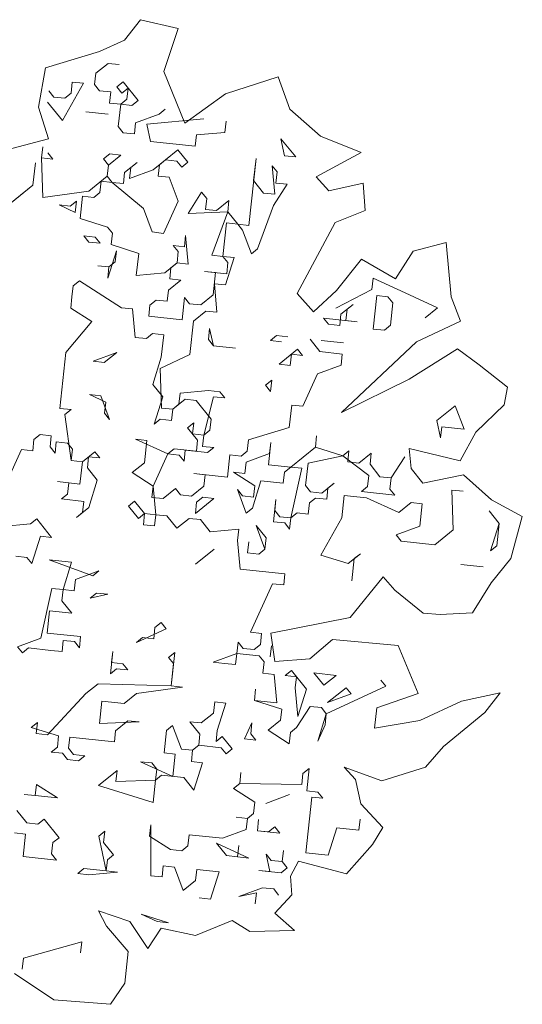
# Model space of a CAD drawing. Header units: metres. Extents: x -228 to 168, y -124 to 293.
# Tile 538 of 613: x 155.42 to 158.89, y 98.61 to 105.38. Entities that reach past the tile are written whole.
import ezdxf

# ---------------------------------------------------------------- set-up
doc = ezdxf.new("R2010")
doc.units = ezdxf.units.M
doc.header["$MEASUREMENT"] = 0
doc.layers.add('Bepflanzung.3 _ UMGEBUNG', color=7, linetype='Continuous')

msp = doc.modelspace()

# ---------------------------------------------------------------- linework, layer by layer
at = {"layer": 'Bepflanzung.3 _ UMGEBUNG', "color": 33, "linetype": 'Continuous', "lineweight": 18, "true_color": 0xa89c73}
for p, q in [((156.2564, 105.3843), (156.1465, 105.243)), ((156.515, 105.3234), (156.2564, 105.3843)), ((156.4161, 105.0276), (156.515, 105.3234)), ((156.1465, 105.243), (155.9742, 105.1652)), ((155.9742, 105.1652), (155.6011, 105.0537)), ((155.6011, 105.0537), (155.552, 104.7833)), ((156.0326, 105.0837), (155.9475, 105.0151)), ((156.1095, 105.0755), (156.0326, 105.0837)), ((155.9475, 105.0151), (155.9393, 104.9382)), ((156.5621, 104.671), (156.4161, 105.0276)), ((157.204, 104.9917), (156.8403, 104.8742)), ((157.2834, 104.7684), (157.204, 104.9917)), ((155.8624, 104.9464), (155.7182, 104.6897)), ((155.7772, 104.8778), (155.7855, 104.9547)), ((155.7855, 104.9547), (155.8624, 104.9464)), ((155.9393, 104.9382), (155.9736, 104.8956)), ((156.093, 104.9217), (156.1356, 104.956)), ((156.1273, 104.8791), (156.093, 104.9217)), ((156.1356, 104.956), (156.2386, 104.8283)), ((155.6235, 104.8943), (155.6578, 104.8517)), ((155.6578, 104.8517), (155.7347, 104.8435)), ((155.7347, 104.8435), (155.7772, 104.8778)), ((155.9736, 104.8956), (156.0505, 104.8874)), ((156.0505, 104.8874), (156.0422, 104.8105)), ((156.1699, 104.9135), (156.1273, 104.8791)), ((156.1617, 104.8366), (156.1699, 104.9135)), ((156.8403, 104.8742), (156.5621, 104.671)), ((155.552, 104.7833), (155.6211, 104.5633)), ((155.7182, 104.6897), (155.6152, 104.8174)), ((156.0422, 104.8105), (156.1191, 104.8023)), ((156.1191, 104.8023), (156.1026, 104.6485)), ((156.1191, 104.8023), (156.1617, 104.8366)), ((156.196, 104.794), (156.1191, 104.8023)), ((156.2386, 104.8283), (156.196, 104.794)), ((155.8802, 104.7501), (156.034, 104.7336)), ((156.034, 104.7336), (155.8802, 104.7501)), ((156.2221, 104.6746), (156.3841, 104.735)), ((156.3841, 104.735), (156.4266, 104.7693)), ((157.4965, 104.5824), (157.2834, 104.7684)), ((156.1026, 104.6485), (156.1369, 104.6059)), ((156.2138, 104.5977), (156.2221, 104.6746)), ((156.2989, 104.6663), (156.6916, 104.702)), ((156.325, 104.5469), (156.2989, 104.6663)), ((156.8454, 104.6855), (156.8371, 104.6086)), ((156.1369, 104.6059), (156.2138, 104.5977)), ((156.6408, 104.5908), (156.6326, 104.5139)), ((156.8371, 104.6086), (156.6408, 104.5908)), ((157.7759, 104.4709), (157.4965, 104.5824)), ((155.6211, 104.5633), (155.3687, 104.4976)), ((155.574, 104.433), (155.5822, 104.5099)), ((156.6326, 104.5139), (156.325, 104.5469)), ((157.2476, 104.4479), (157.2233, 104.5652)), ((157.2233, 104.5652), (157.3245, 104.4397)), ((155.6166, 104.4673), (155.6509, 104.4247)), ((156.001, 104.4261), (156.0436, 104.4604)), ((156.1204, 104.4522), (156.0353, 104.3835)), ((156.0436, 104.4604), (156.1204, 104.4522)), ((156.3428, 104.3505), (156.5131, 104.4878)), ((156.5131, 104.4878), (156.5817, 104.4027)), ((157.3245, 104.4397), (157.2476, 104.4479)), ((157.4656, 104.3033), (157.7759, 104.4709)), ((155.5149, 104.2449), (155.5314, 104.3987)), ((155.5314, 104.3987), (155.5149, 104.2449)), ((155.6509, 104.4247), (155.574, 104.433)), ((155.574, 104.433), (155.5836, 104.1598)), ((156.0353, 104.3835), (156.001, 104.4261)), ((156.0271, 104.3066), (156.0353, 104.3835)), ((156.0353, 104.3835), (156.0271, 104.3066)), ((156.1465, 104.3327), (156.2316, 104.4013)), ((156.2316, 104.4013), (156.1891, 104.367)), ((156.3854, 104.3849), (156.3772, 104.308)), ((156.428, 104.4192), (156.3854, 104.3849)), ((156.5049, 104.4109), (156.428, 104.4192)), ((156.5392, 104.3684), (156.5049, 104.4109)), ((156.5817, 104.4027), (156.5392, 104.3684)), ((157.0018, 103.9688), (157.053, 104.428)), ((157.053, 104.428), (157.0348, 104.2763)), ((157.1803, 104.1829), (157.1625, 104.3793)), ((157.1625, 104.3793), (157.1968, 104.3367)), ((155.8994, 104.2037), (156.0271, 104.3066)), ((156.0271, 104.3066), (156.0614, 104.2641)), ((156.1383, 104.2558), (156.1465, 104.3327)), ((156.1891, 104.367), (156.1808, 104.2901)), ((156.1808, 104.2901), (156.3428, 104.3505)), ((156.3772, 104.308), (156.454, 104.2997)), ((157.1968, 104.3367), (157.1886, 104.2598)), ((155.5149, 104.2449), (155.3021, 104.0733)), ((155.3447, 104.1076), (155.5149, 104.2449)), ((155.9845, 104.2723), (155.9762, 104.1954)), ((156.0614, 104.2641), (155.9845, 104.2723)), ((156.0614, 104.2641), (156.1383, 104.2558)), ((156.2755, 104.0856), (156.0614, 104.2641)), ((156.454, 104.2997), (156.5162, 104.1356)), ((157.0348, 104.2763), (157.1034, 104.1912)), ((157.2655, 104.2516), (157.1721, 104.1061)), ((157.1886, 104.2598), (157.2655, 104.2516)), ((157.5534, 104.2066), (157.4656, 104.3033)), ((157.7902, 104.2599), (157.5534, 104.2066)), ((157.803, 104.0718), (157.7902, 104.2599)), ((155.5836, 104.1598), (155.8994, 104.2037)), ((155.8568, 104.1694), (155.8403, 104.0156)), ((155.9337, 104.1611), (155.8568, 104.1694)), ((155.9762, 104.1954), (155.9337, 104.1611)), ((156.5848, 104.0504), (156.6765, 104.1981)), ((156.6765, 104.1981), (156.7125, 104.1534)), ((157.1034, 104.1912), (157.1803, 104.1829)), ((155.806, 104.0582), (155.6948, 104.109)), ((155.6948, 104.109), (155.7717, 104.1007)), ((155.7717, 104.1007), (155.8142, 104.135)), ((155.8142, 104.135), (155.806, 104.0582)), ((156.5162, 104.1356), (156.4145, 103.9132)), ((156.7125, 104.1534), (156.7025, 104.0786)), ((156.7794, 104.0704), (156.8645, 104.139)), ((156.8645, 104.139), (156.8563, 104.0622)), ((157.1721, 104.1061), (157.0622, 103.8068)), ((156.3359, 103.9235), (156.2755, 104.0856)), ((156.8563, 104.0622), (156.5848, 104.0504)), ((156.7025, 104.0786), (156.7794, 104.0704)), ((156.7464, 103.7629), (156.8563, 104.0622)), ((156.8563, 104.0622), (156.9249, 103.977)), ((157.596, 103.9891), (157.803, 104.0718)), ((155.8403, 104.0156), (156.0284, 103.9565)), ((156.848, 103.9853), (156.8233, 103.7546)), ((156.9249, 103.977), (156.848, 103.9853)), ((156.9249, 103.977), (157.0018, 103.9688)), ((156.9593, 103.9345), (156.9249, 103.977)), ((157.3357, 103.4993), (157.596, 103.9891)), ((156.0284, 103.9565), (156.0627, 103.914)), ((156.0627, 103.914), (156.0545, 103.8371)), ((156.4145, 103.9132), (156.3359, 103.9235)), ((156.5583, 103.8219), (156.5666, 103.8988)), ((156.5666, 103.8988), (156.5844, 103.7025)), ((157.0196, 103.7724), (156.9593, 103.9345)), ((155.9007, 103.8536), (155.8664, 103.8961)), ((155.8664, 103.8961), (155.9433, 103.8879)), ((155.9776, 103.8453), (155.9007, 103.8536)), ((155.9433, 103.8879), (155.9776, 103.8453)), ((156.0545, 103.8371), (156.2443, 103.7759)), ((158.3621, 103.8513), (158.1342, 103.7916)), ((158.3956, 103.476), (158.3621, 103.8513)), ((156.0905, 103.7924), (156.0314, 103.6043)), ((156.0805, 103.7176), (156.0905, 103.7924)), ((156.2443, 103.7759), (156.2261, 103.6243)), ((156.5158, 103.7876), (156.4815, 103.8302)), ((156.4815, 103.8302), (156.5583, 103.8219)), ((156.5075, 103.7107), (156.5158, 103.7876)), ((156.8233, 103.7546), (156.7464, 103.7629)), ((157.0622, 103.8068), (157.0196, 103.7724)), ((158.1342, 103.7916), (158.0119, 103.6013)), ((156.038, 103.6833), (156.0805, 103.7176)), ((156.4224, 103.6421), (156.5075, 103.7107)), ((156.5075, 103.7107), (156.465, 103.6764)), ((156.5844, 103.7025), (156.5075, 103.7107)), ((156.8576, 103.712), (156.8233, 103.7546)), ((156.8233, 103.7546), (156.9002, 103.7464)), ((156.9002, 103.7464), (156.8411, 103.5583)), ((156.8494, 103.6352), (156.8576, 103.712)), ((157.7787, 103.7365), (157.6051, 103.5195)), ((158.0119, 103.6013), (157.7787, 103.7365)), ((156.038, 103.6833), (155.9628, 103.6894)), ((155.9628, 103.6894), (156.038, 103.6833)), ((156.0314, 103.6043), (156.038, 103.6833)), ((156.2261, 103.6243), (156.4224, 103.6421)), ((156.465, 103.6764), (156.4567, 103.5995)), ((156.7725, 103.6434), (156.6956, 103.6517)), ((156.6956, 103.6517), (156.8494, 103.6352)), ((156.756, 103.4896), (156.7725, 103.6434)), ((155.8351, 103.5865), (155.7925, 103.5522)), ((156.1244, 103.4018), (155.8351, 103.5865)), ((156.5336, 103.5913), (156.4485, 103.5226)), ((156.4567, 103.5995), (156.5336, 103.5913)), ((156.8411, 103.5583), (156.7643, 103.5665)), ((156.7643, 103.5665), (156.7821, 103.3702)), ((157.8489, 103.528), (157.8571, 103.6048)), ((157.8571, 103.6048), (158.0795, 103.5032)), ((155.7925, 103.5522), (155.7826, 103.4774)), ((156.4485, 103.5226), (156.4402, 103.4457)), ((157.4476, 103.3728), (157.3357, 103.4993)), ((157.6051, 103.5195), (157.4476, 103.3728)), ((157.6017, 103.3989), (157.8489, 103.528)), ((158.0795, 103.5032), (158.3019, 103.4016)), ((155.7826, 103.4774), (155.776, 103.3984)), ((156.3633, 103.454), (156.3208, 103.4197)), ((156.4402, 103.4457), (156.3633, 103.454)), ((156.5432, 103.318), (156.5597, 103.4718)), ((156.5597, 103.4718), (156.594, 103.4292)), ((156.594, 103.4292), (156.6709, 103.421)), ((156.6709, 103.421), (156.756, 103.4896)), ((157.6361, 103.3564), (157.7212, 103.425)), ((157.7212, 103.425), (157.6786, 103.3907)), ((157.8585, 103.2547), (157.8832, 103.4854)), ((157.8832, 103.4854), (157.9601, 103.4771)), ((157.9601, 103.4771), (157.9944, 103.4346)), ((157.9944, 103.4346), (157.9779, 103.2808)), ((158.4593, 103.3099), (158.3956, 103.476)), ((155.776, 103.3984), (155.9199, 103.3071)), ((156.2013, 103.3936), (156.1244, 103.4018)), ((156.2191, 103.1973), (156.2013, 103.3936)), ((156.3208, 103.4197), (156.3125, 103.3428)), ((156.7052, 103.3784), (156.6201, 103.3098)), ((156.7821, 103.3702), (156.7052, 103.3784)), ((157.6278, 103.2795), (157.6361, 103.3564)), ((157.6786, 103.3907), (157.6704, 103.3138)), ((158.3019, 103.4016), (158.2168, 103.333)), ((155.9199, 103.3071), (155.7413, 103.093)), ((156.3125, 103.3428), (156.5432, 103.318)), ((156.6201, 103.3098), (156.5953, 103.0791)), ((157.7473, 103.3056), (157.5166, 103.3303)), ((157.5166, 103.3303), (157.5509, 103.2877)), ((157.6704, 103.3138), (157.7473, 103.3056)), ((158.156, 103.166), (158.4593, 103.3099)), ((156.3386, 103.2233), (156.296, 103.189)), ((156.4155, 103.2151), (156.3386, 103.2233)), ((156.7313, 103.259), (156.723, 103.1821)), ((156.7573, 103.1395), (156.7313, 103.259)), ((157.5509, 103.2877), (157.6278, 103.2795)), ((157.9353, 103.2465), (157.8585, 103.2547)), ((157.9779, 103.2808), (157.9353, 103.2465)), ((156.296, 103.189), (156.2191, 103.1973)), ((156.399, 103.0613), (156.4155, 103.2151)), ((156.723, 103.1821), (156.7573, 103.1395)), ((157.15, 103.1752), (157.1926, 103.2095)), ((157.2269, 103.1669), (157.15, 103.1752)), ((157.1926, 103.2095), (157.2695, 103.2013)), ((157.4919, 103.0996), (157.4232, 103.1848)), ((157.5001, 103.1765), (157.6539, 103.16)), ((157.6539, 103.16), (157.5001, 103.1765)), ((157.6406, 102.6815), (158.156, 103.166)), ((155.7413, 103.093), (155.7001, 102.7085)), ((156.0915, 103.0943), (155.9294, 103.0339)), ((156.0063, 103.0257), (156.0915, 103.0943)), ((156.7573, 103.1395), (156.9111, 103.123)), ((156.9111, 103.123), (156.7573, 103.1395)), ((157.2104, 103.0132), (157.3381, 103.1161)), ((157.3381, 103.1161), (157.3724, 103.0736)), ((157.6456, 103.0831), (157.4919, 103.0996)), ((158.44, 103.1192), (158.1067, 102.9096)), ((158.5884, 103.0084), (158.44, 103.1192)), ((155.9294, 103.0339), (156.0063, 103.0257)), ((156.3399, 102.8732), (156.399, 103.0613)), ((156.5953, 103.0791), (156.3907, 102.9844)), ((157.2955, 103.0818), (157.2873, 103.0049)), ((157.3724, 103.0736), (157.2955, 103.0818)), ((157.6374, 103.0063), (157.6456, 103.0831)), ((156.3907, 102.9844), (156.4003, 102.7112)), ((157.2873, 103.0049), (157.2104, 103.0132)), ((157.4754, 102.9459), (157.6374, 103.0063)), ((158.7838, 102.8538), (158.5884, 103.0084)), ((157.117, 102.8677), (157.1596, 102.902)), ((157.1596, 102.902), (157.1513, 102.8251)), ((157.3737, 102.7235), (157.4754, 102.9459)), ((158.1067, 102.9096), (157.6406, 102.6815)), ((156.4086, 102.7881), (156.3399, 102.8732)), ((156.5198, 102.7373), (156.528, 102.8142)), ((156.528, 102.8142), (156.7244, 102.832)), ((156.7244, 102.832), (156.8012, 102.8238)), ((156.8012, 102.8238), (156.8356, 102.7812)), ((157.1513, 102.8251), (157.117, 102.8677)), ((158.7607, 102.7336), (158.7838, 102.8538)), ((156.0159, 102.7524), (155.9047, 102.8033)), ((155.9047, 102.8033), (155.9816, 102.795)), ((155.9816, 102.795), (156.042, 102.633)), ((156.0077, 102.6756), (156.0159, 102.7524)), ((156.3495, 102.6), (156.4086, 102.7881)), ((156.5623, 102.7716), (156.4772, 102.703)), ((156.6392, 102.7634), (156.5623, 102.7716)), ((156.7422, 102.6357), (156.6392, 102.7634)), ((156.7587, 102.7894), (156.6914, 102.5245)), ((156.8356, 102.7812), (156.7587, 102.7894)), ((155.7001, 102.7085), (155.777, 102.7003)), ((155.777, 102.7003), (155.7344, 102.666)), ((156.4003, 102.7112), (156.4772, 102.703)), ((156.4772, 102.703), (156.469, 102.6261)), ((156.4772, 102.703), (156.5198, 102.7373)), ((157.2804, 102.5779), (157.2969, 102.7317)), ((157.2969, 102.7317), (157.3737, 102.7235)), ((158.2964, 102.6245), (158.4241, 102.7275)), ((158.4241, 102.7275), (158.4845, 102.5654)), ((158.5661, 102.5459), (158.7607, 102.7336)), ((155.7344, 102.666), (155.7783, 102.3502)), ((156.042, 102.633), (156.0077, 102.6756)), ((156.3921, 102.6343), (156.3495, 102.6)), ((156.469, 102.6261), (156.3921, 102.6343)), ((156.7339, 102.5588), (156.7422, 102.6357)), ((158.3224, 102.5051), (158.2964, 102.6245)), ((156.5802, 102.5753), (156.6227, 102.6096)), ((156.6488, 102.4901), (156.5802, 102.5753)), ((156.6227, 102.6096), (156.6145, 102.5327)), ((156.6914, 102.5245), (156.7339, 102.5588)), ((156.9989, 102.4915), (157.2804, 102.5779)), ((158.3307, 102.5819), (158.3224, 102.5051)), ((158.4845, 102.5654), (158.3307, 102.5819)), ((158.457, 102.3469), (158.5661, 102.5459)), ((155.5216, 102.4944), (155.5134, 102.4175)), ((155.5642, 102.5287), (155.5216, 102.4944)), ((155.6411, 102.5205), (155.5642, 102.5287)), ((155.6328, 102.4436), (155.6411, 102.5205)), ((155.6754, 102.4779), (155.6671, 102.401)), ((155.7523, 102.4696), (155.6754, 102.4779)), ((156.2987, 102.4888), (156.2218, 102.4971)), ((156.2218, 102.4971), (156.4442, 102.3954)), ((156.2822, 102.335), (156.2987, 102.4888)), ((156.6145, 102.5327), (156.6914, 102.5245)), ((156.6406, 102.4133), (156.6488, 102.4901)), ((156.6914, 102.5245), (156.6831, 102.4476)), ((156.9907, 102.4146), (156.9989, 102.4915)), ((157.1527, 102.475), (157.1362, 102.3212)), ((157.1444, 102.3981), (157.1527, 102.475)), ((157.4602, 102.442), (157.4685, 102.5189)), ((157.4685, 102.5189), (157.4602, 102.442)), ((155.4365, 102.4257), (155.3349, 102.2033)), ((155.5134, 102.4175), (155.4365, 102.4257)), ((155.6671, 102.401), (155.6328, 102.4436)), ((155.7866, 102.4271), (155.7523, 102.4696)), ((155.7783, 102.3502), (155.7866, 102.4271)), ((155.8552, 102.342), (155.9403, 102.4106)), ((155.9403, 102.4106), (155.9747, 102.368)), ((156.4442, 102.3954), (156.4868, 102.4297)), ((156.4868, 102.4297), (156.6406, 102.4133)), ((156.5637, 102.4215), (156.5554, 102.3446)), ((156.7174, 102.405), (156.5637, 102.4215)), ((156.6831, 102.4476), (156.76, 102.4393)), ((156.76, 102.4393), (156.7174, 102.405)), ((156.9481, 102.3803), (156.9907, 102.4146)), ((157.29, 102.3047), (157.4602, 102.442)), ((157.4602, 102.442), (157.6483, 102.3829)), ((157.6483, 102.3829), (157.6909, 102.4173)), ((157.6909, 102.4173), (157.6826, 102.3404)), ((158.1193, 102.2954), (158.1068, 102.433)), ((158.1068, 102.433), (158.457, 102.3469)), ((155.7783, 102.3502), (155.8552, 102.342)), ((155.8552, 102.342), (155.7783, 102.3502)), ((155.8387, 102.1882), (155.8552, 102.342)), ((155.8978, 102.3763), (155.8895, 102.2994)), ((155.9747, 102.368), (155.8978, 102.3763)), ((156.4442, 102.3954), (156.3426, 102.173)), ((156.5211, 102.3872), (156.4442, 102.3954)), ((156.5554, 102.3446), (156.5211, 102.3872)), ((156.8547, 102.2347), (156.8712, 102.3885)), ((156.8712, 102.3885), (156.9481, 102.3803)), ((156.9824, 102.3377), (157.1444, 102.3981)), ((157.6483, 102.3829), (157.4094, 102.3308)), ((157.8281, 102.247), (157.6483, 102.3829)), ((157.6826, 102.3404), (157.7595, 102.3321)), ((157.7595, 102.3321), (157.8446, 102.4008)), ((157.8446, 102.4008), (157.8364, 102.3239)), ((157.9819, 102.2305), (158.0753, 102.376)), ((158.0753, 102.376), (157.9819, 102.2305)), ((155.8895, 102.2994), (155.9582, 102.2143)), ((156.1971, 102.2664), (156.2822, 102.335)), ((156.9742, 102.2608), (156.9824, 102.3377)), ((157.1362, 102.3212), (157.29, 102.3047)), ((157.29, 102.3047), (157.2474, 102.2704)), ((157.3668, 102.2965), (157.29, 102.3047)), ((157.2913, 101.9546), (157.3668, 102.2965)), ((157.4094, 102.3308), (157.3929, 102.177)), ((157.8364, 102.3239), (157.905, 102.2387)), ((158.2011, 102.1939), (158.1193, 102.2954)), ((155.7618, 102.1964), (155.685, 102.2047)), ((155.685, 102.2047), (155.8387, 102.1882)), ((155.9582, 102.2143), (155.8991, 102.0262)), ((156.3426, 102.173), (156.1971, 102.2664)), ((156.7009, 102.2512), (156.6241, 102.2595)), ((156.6241, 102.2595), (156.8547, 102.2347)), ((156.6927, 102.1744), (156.7009, 102.2512)), ((157.0428, 102.1757), (156.8973, 102.2691)), ((156.8973, 102.2691), (156.9742, 102.2608)), ((157.0854, 102.21), (157.0263, 102.0219)), ((157.2391, 102.1935), (157.0854, 102.21)), ((157.2474, 102.2704), (157.2391, 102.1935)), ((157.8199, 102.1701), (157.8281, 102.247)), ((157.905, 102.2387), (157.9819, 102.2305)), ((157.9819, 102.2305), (157.9737, 102.1536)), ((158.4799, 102.2512), (158.2011, 102.1939)), ((158.673, 102.0791), (158.4799, 102.2512)), ((155.7536, 102.1195), (155.7618, 102.1964)), ((156.3426, 102.173), (156.3344, 102.0961)), ((156.3604, 101.9767), (156.3426, 102.173)), ((156.4112, 102.0879), (156.4964, 102.1565)), ((156.4964, 102.1565), (156.5307, 102.114)), ((156.6076, 102.1057), (156.6927, 102.1744)), ((156.9837, 101.9876), (156.9234, 102.1496)), ((156.9234, 102.1496), (156.9577, 102.1071)), ((157.0346, 102.0988), (157.0428, 102.1757)), ((157.3929, 102.177), (157.4272, 102.1345)), ((157.5041, 102.1262), (157.5892, 102.1948)), ((157.5467, 102.1605), (157.5384, 102.0836)), ((157.5892, 102.1948), (157.5467, 102.1605)), ((157.7773, 102.1358), (157.8199, 102.1701)), ((157.9737, 102.1536), (158.008, 102.1111)), ((158.4775, 102.1385), (158.4007, 102.1467)), ((158.4007, 102.1467), (158.4102, 101.8735)), ((155.711, 102.0852), (155.7536, 102.1195)), ((155.8648, 102.0687), (155.711, 102.0852)), ((155.8566, 101.9918), (155.8648, 102.0687)), ((156.1723, 102.0357), (156.2149, 102.0701)), ((156.2149, 102.0701), (156.2835, 101.9849)), ((156.3344, 102.0961), (156.4112, 102.0879)), ((156.5307, 102.114), (156.6076, 102.1057)), ((156.7613, 102.0892), (156.6336, 101.9863)), ((156.6419, 102.0632), (156.6845, 102.0975)), ((156.6845, 102.0975), (156.7613, 102.0892)), ((156.9577, 102.1071), (157.0346, 102.0988)), ((157.1718, 101.9285), (157.1883, 102.0823)), ((157.1883, 102.0823), (157.1801, 102.0054)), ((157.4615, 102.0919), (157.419, 102.0576)), ((157.4272, 102.1345), (157.5041, 102.1262)), ((157.5384, 102.0836), (157.4615, 102.0919)), ((157.6579, 102.1097), (157.6414, 101.9559)), ((157.8117, 102.0932), (157.6579, 102.1097)), ((158.008, 102.1111), (157.7773, 102.1358)), ((158.0341, 101.9916), (157.8117, 102.0932)), ((158.8855, 101.9644), (158.673, 102.0791)), ((155.8991, 102.0262), (155.814, 101.9575)), ((156.241, 101.9506), (156.1723, 102.0357)), ((156.6336, 101.9863), (156.6419, 102.0632)), ((157.0263, 102.0219), (156.9837, 101.9876)), ((157.1801, 102.0054), (157.2144, 101.9629)), ((157.419, 102.0576), (157.4107, 101.9807)), ((158.1192, 102.0602), (158.0341, 101.9916)), ((158.1961, 102.052), (158.1192, 102.0602)), ((158.1796, 101.8982), (158.1961, 102.052)), ((158.726, 101.9174), (158.6574, 102.0025)), ((155.4982, 101.9136), (155.5408, 101.9479)), ((155.5408, 101.9479), (155.6437, 101.8203)), ((155.814, 101.9575), (155.8566, 101.9918)), ((156.2835, 101.9849), (156.241, 101.9506)), ((156.2753, 101.908), (156.2835, 101.9849)), ((156.2835, 101.9849), (156.3604, 101.9767)), ((156.3604, 101.9767), (156.3522, 101.8998)), ((156.4373, 101.9684), (156.3604, 101.9767)), ((156.5059, 101.8833), (156.4373, 101.9684)), ((156.5911, 101.9519), (156.5059, 101.8833)), ((156.668, 101.9437), (156.5911, 101.9519)), ((156.7366, 101.8586), (156.668, 101.9437)), ((157.2144, 101.9629), (157.2913, 101.9546)), ((157.2913, 101.9546), (157.283, 101.8777)), ((157.3339, 101.9889), (157.2913, 101.9546)), ((157.4107, 101.9807), (157.3339, 101.9889)), ((157.6414, 101.9559), (157.4972, 101.6992)), ((158.8054, 101.6765), (158.8855, 101.9644)), ((155.3019, 101.8958), (155.4982, 101.9136)), ((156.3522, 101.8998), (156.2753, 101.908)), ((156.9329, 101.8764), (156.7366, 101.8586)), ((156.9247, 101.7995), (156.9329, 101.8764)), ((157.1128, 101.7405), (157.0524, 101.9025)), ((157.0524, 101.9025), (157.121, 101.8173)), ((157.2487, 101.9203), (157.1718, 101.9285)), ((157.283, 101.8777), (157.2487, 101.9203)), ((158.0176, 101.8378), (158.1796, 101.8982)), ((158.4102, 101.8735), (158.2825, 101.7705)), ((158.667, 101.7293), (158.726, 101.9174)), ((158.726, 101.9174), (158.7095, 101.7636)), ((155.5668, 101.8285), (155.5078, 101.6404)), ((155.6437, 101.8203), (155.5668, 101.8285)), ((156.9425, 101.6032), (156.9247, 101.7995)), ((157.121, 101.8173), (157.1128, 101.7405)), ((158.0519, 101.7953), (158.0176, 101.8378)), ((156.7627, 101.7391), (156.635, 101.6362)), ((156.9933, 101.7144), (157.0016, 101.7913)), ((157.0016, 101.7913), (156.9933, 101.7144)), ((157.1128, 101.7405), (157.0702, 101.7061)), ((157.0702, 101.7061), (157.1128, 101.7405)), ((158.2825, 101.7705), (158.0519, 101.7953)), ((158.7095, 101.7636), (158.667, 101.7293)), ((155.4735, 101.683), (155.3966, 101.6912)), ((155.5078, 101.6404), (155.4735, 101.683)), ((155.781, 101.65), (155.6272, 101.6665)), ((155.6272, 101.6665), (155.9265, 101.5566)), ((157.0702, 101.7061), (156.9933, 101.7144)), ((156.9933, 101.7144), (157.0702, 101.7061)), ((157.4972, 101.6992), (157.6853, 101.6402)), ((157.6853, 101.6402), (157.7704, 101.7088)), ((157.7279, 101.6745), (157.7114, 101.5207)), ((157.7704, 101.7088), (157.7279, 101.6745)), ((158.67, 101.5084), (158.8054, 101.6765)), ((155.7219, 101.4619), (155.781, 101.65)), ((157.2501, 101.5702), (156.9425, 101.6032)), ((158.6162, 101.6181), (158.4624, 101.6346)), ((158.4624, 101.6346), (158.6162, 101.6181)), ((155.8071, 101.5305), (155.7988, 101.4537)), ((155.9691, 101.5909), (155.8071, 101.5305)), ((155.9265, 101.5566), (155.9691, 101.5909)), ((157.2418, 101.4933), (157.2501, 101.5702)), ((157.7009, 101.2704), (157.9272, 101.5496)), ((157.9272, 101.5496), (158.0076, 101.4568)), ((155.5695, 101.1283), (155.6451, 101.4701)), ((155.6451, 101.4701), (155.7219, 101.4619)), ((155.7219, 101.4619), (155.7137, 101.385)), ((155.7988, 101.4537), (155.7219, 101.4619)), ((157.0125, 101.1679), (157.1649, 101.5016)), ((157.1649, 101.5016), (157.2418, 101.4933)), ((158.5429, 101.3006), (158.67, 101.5084)), ((155.91, 101.4028), (155.9526, 101.4372)), ((156.0295, 101.4289), (155.91, 101.4028)), ((155.9526, 101.4372), (156.0295, 101.4289)), ((158.0076, 101.4568), (158.2034, 101.2994)), ((155.7137, 101.385), (155.7823, 101.2999)), ((155.6286, 101.3164), (155.6121, 101.1626)), ((155.7823, 101.2999), (155.6286, 101.3164)), ((157.1526, 101.1613), (157.7009, 101.2704)), ((158.2034, 101.2994), (158.3203, 101.2896)), ((158.3203, 101.2896), (158.5429, 101.3006)), ((156.4317, 101.1913), (156.2271, 101.0966)), ((156.3466, 101.1227), (156.3548, 101.1996)), ((156.3548, 101.1996), (156.3974, 101.2339)), ((156.3974, 101.2339), (156.4317, 101.1913)), ((155.4075, 101.0679), (155.5695, 101.1283)), ((155.6121, 101.1626), (155.8427, 101.1379)), ((155.8427, 101.1379), (155.8345, 101.061)), ((156.2271, 101.0966), (156.2697, 101.131)), ((156.2697, 101.131), (156.3466, 101.1227)), ((157.0894, 101.1597), (157.0125, 101.1679)), ((157.0811, 101.0828), (157.0894, 101.1597)), ((157.1809, 100.9675), (157.1526, 101.1613)), ((155.4418, 101.0253), (155.4075, 101.0679)), ((155.4844, 101.0597), (155.4418, 101.0253)), ((155.6381, 101.0432), (155.4844, 101.0597)), ((155.7233, 101.1118), (155.715, 101.0349)), ((155.8002, 101.1036), (155.7233, 101.1118)), ((155.8345, 101.061), (155.8002, 101.1036)), ((156.9191, 101.0224), (156.9274, 101.0993)), ((156.9274, 101.0993), (156.9617, 101.0567)), ((156.9617, 101.0567), (157.0386, 101.0485)), ((157.0386, 101.0485), (157.0811, 101.0828)), ((157.1498, 100.9977), (157.158, 101.0746)), ((157.5772, 101.1179), (157.4227, 100.9851)), ((158.0293, 101.076), (157.5772, 101.1179)), ((158.1688, 100.7465), (158.0293, 101.076)), ((155.715, 101.0349), (155.6381, 101.0432)), ((156.0486, 100.8825), (156.0651, 101.0362)), ((156.0651, 101.0362), (156.0569, 100.9594)), ((156.4496, 100.995), (156.4921, 101.0293)), ((156.4839, 100.9524), (156.4496, 100.995)), ((156.4921, 101.0293), (156.4674, 100.7987)), ((156.7571, 100.962), (156.9191, 101.0224)), ((156.9191, 101.0224), (156.9109, 100.9455)), ((157.0729, 101.0059), (156.9191, 101.0224)), ((157.1072, 100.9634), (157.0729, 101.0059)), ((157.4227, 100.9851), (157.1809, 100.9675)), ((156.0912, 100.9168), (156.0486, 100.8825)), ((156.0569, 100.9594), (156.1338, 100.9511)), ((156.1681, 100.9085), (156.0912, 100.9168)), ((156.1338, 100.9511), (156.1681, 100.9085)), ((156.4674, 100.7987), (156.4839, 100.9524)), ((156.834, 100.9538), (156.7571, 100.962)), ((156.9109, 100.9455), (156.834, 100.9538)), ((157.099, 100.8865), (157.1072, 100.9634)), ((157.1758, 100.8782), (157.099, 100.8865)), ((157.1937, 100.6819), (157.1758, 100.8782)), ((157.2527, 100.87), (157.2953, 100.9043)), ((157.3296, 100.8617), (157.2527, 100.87)), ((157.2953, 100.9043), (157.3982, 100.7766)), ((157.3214, 100.7849), (157.3296, 100.8617)), ((157.5177, 100.8027), (157.4491, 100.8878)), ((157.4491, 100.8878), (157.6028, 100.8713)), ((157.6028, 100.8713), (157.5177, 100.8027)), ((155.8784, 100.7452), (155.9635, 100.8138)), ((155.9635, 100.8138), (156.4674, 100.7987)), ((156.5443, 100.7904), (156.2285, 100.7465)), ((156.4674, 100.7987), (156.5443, 100.7904)), ((157.3392, 100.5885), (157.3214, 100.7849)), ((157.9447, 100.7958), (157.5355, 100.6063)), ((157.5438, 100.6832), (157.6715, 100.7862)), ((157.6715, 100.7862), (157.7058, 100.7436)), ((157.9104, 100.8383), (157.9447, 100.7958)), ((155.6147, 100.4624), (155.8784, 100.7452)), ((156.2285, 100.7465), (156.1434, 100.6779)), ((157.0399, 100.6984), (157.0481, 100.7753)), ((157.0481, 100.7753), (157.0399, 100.6984)), ((157.3982, 100.7766), (157.3392, 100.5885)), ((157.7058, 100.7436), (157.5438, 100.6832)), ((157.8825, 100.6468), (158.1688, 100.7465)), ((158.7335, 100.7519), (158.4655, 100.6934)), ((158.6262, 100.6161), (158.7335, 100.7519)), ((155.9896, 100.6944), (155.9731, 100.5406)), ((156.1434, 100.6779), (155.9896, 100.6944)), ((156.7584, 100.6119), (156.7667, 100.6888)), ((156.7667, 100.6888), (156.8436, 100.6806)), ((156.8436, 100.6806), (156.7845, 100.4925)), ((157.228, 100.6393), (157.0399, 100.6984)), ((157.0399, 100.6984), (157.1937, 100.6819)), ((157.4243, 100.6572), (157.3309, 100.5116)), ((157.5012, 100.6489), (157.4243, 100.6572)), ((157.5355, 100.6063), (157.5012, 100.6489)), ((157.8675, 100.5067), (157.8825, 100.6468)), ((158.4655, 100.6934), (158.1786, 100.5606)), ((156.6733, 100.5433), (156.7584, 100.6119)), ((157.2197, 100.5624), (157.228, 100.6393)), ((157.5355, 100.6063), (157.4765, 100.4183)), ((157.5273, 100.5295), (157.5355, 100.6063)), ((158.3431, 100.3822), (158.6262, 100.6161)), ((155.5035, 100.5132), (155.5461, 100.5475)), ((155.6916, 100.4542), (155.5035, 100.5132)), ((155.5461, 100.5475), (155.5379, 100.4706)), ((155.9731, 100.5406), (156.2463, 100.5502)), ((156.1694, 100.5584), (156.0843, 100.4898)), ((156.2463, 100.5502), (156.1694, 100.5584)), ((156.4344, 100.4911), (156.477, 100.5255)), ((156.477, 100.5255), (156.5374, 100.3634)), ((156.6651, 100.4664), (156.5964, 100.5515)), ((156.5964, 100.5515), (156.6733, 100.5433)), ((156.9726, 100.4334), (157.0234, 100.5446)), ((157.0234, 100.5446), (157.0152, 100.4677)), ((157.1346, 100.4938), (157.2197, 100.5624)), ((157.3309, 100.5116), (157.2884, 100.4773)), ((157.4765, 100.4183), (157.5273, 100.5295)), ((158.1786, 100.5606), (157.8675, 100.5067)), ((155.5379, 100.4706), (155.6147, 100.4624)), ((155.6834, 100.3773), (155.6916, 100.4542)), ((155.7685, 100.4459), (155.7603, 100.369)), ((156.076, 100.4129), (155.7685, 100.4459)), ((156.0843, 100.4898), (156.076, 100.4129)), ((156.4179, 100.3374), (156.4344, 100.4911)), ((156.6568, 100.3895), (156.6651, 100.4664)), ((156.7845, 100.4925), (156.7763, 100.4156)), ((156.7763, 100.4156), (156.8188, 100.4499)), ((156.8188, 100.4499), (156.8875, 100.3648)), ((157.0152, 100.4677), (157.0495, 100.4252)), ((157.2801, 100.4004), (157.1346, 100.4938)), ((157.2884, 100.4773), (157.2801, 100.4004)), ((155.6408, 100.343), (155.6834, 100.3773)), ((156.6142, 100.3552), (156.6568, 100.3895)), ((156.6568, 100.3895), (156.6142, 100.3552)), ((156.8106, 100.373), (156.6568, 100.3895)), ((157.0495, 100.4252), (156.9726, 100.4334)), ((158.2193, 100.24), (158.3431, 100.3822)), ((155.7177, 100.3347), (155.6408, 100.343)), ((155.752, 100.2921), (155.7177, 100.3347)), ((155.7603, 100.369), (155.7946, 100.3265)), ((155.7946, 100.3265), (155.8715, 100.3182)), ((155.8715, 100.3182), (155.8289, 100.2839)), ((156.4948, 100.3291), (156.4179, 100.3374)), ((156.4783, 100.1754), (156.4948, 100.3291)), ((156.5374, 100.3634), (156.6142, 100.3552)), ((156.6142, 100.3552), (156.606, 100.2783)), ((156.8449, 100.3305), (156.8106, 100.373)), ((156.8875, 100.3648), (156.8449, 100.3305)), ((155.8289, 100.2839), (155.752, 100.2921)), ((156.3328, 100.2687), (156.2559, 100.277)), ((156.2559, 100.277), (156.4783, 100.1754)), ((156.3671, 100.2262), (156.3328, 100.2687)), ((156.606, 100.2783), (156.6829, 100.2701)), ((156.6829, 100.2701), (156.6238, 100.082)), ((157.7371, 100.1554), (157.659, 100.2401)), ((157.659, 100.2401), (157.9177, 100.1441)), ((157.9177, 100.1441), (158.2193, 100.24)), ((155.9662, 100.1136), (156.0939, 100.2166)), ((156.0939, 100.2166), (156.0856, 100.1397)), ((156.3588, 100.1493), (156.3671, 100.2262)), ((156.4014, 100.1836), (156.3588, 100.1493)), ((156.5552, 100.1671), (156.4014, 100.1836)), ((156.9396, 100.1259), (156.9478, 100.2028)), ((156.9478, 100.2028), (156.9396, 100.1259)), ((157.3666, 100.119), (157.3748, 100.1958)), ((157.3748, 100.1958), (157.4174, 100.2302)), ((157.4174, 100.2302), (157.4009, 100.0764)), ((155.5309, 100.0437), (155.5392, 100.1205)), ((155.5392, 100.1205), (155.6847, 100.0272)), ((156.3424, 99.9955), (155.9662, 100.1136)), ((156.0856, 100.1397), (156.3588, 100.1493)), ((156.3588, 100.1493), (156.3424, 99.9955)), ((156.6238, 100.082), (156.5552, 100.1671)), ((156.897, 100.0916), (156.9396, 100.1259)), ((156.9396, 100.1259), (157.3666, 100.119)), ((157.7737, 99.9879), (157.7371, 100.1554)), ((155.5309, 100.0437), (155.4541, 100.0519)), ((155.4541, 100.0519), (155.5309, 100.0437)), ((155.6847, 100.0272), (155.5309, 100.0437)), ((157.0426, 99.9982), (156.897, 100.0916)), ((157.2815, 100.0503), (157.1194, 99.9899)), ((157.1194, 99.9899), (157.2815, 100.0503)), ((157.4009, 100.0764), (157.4778, 100.0682)), ((157.4778, 100.0682), (157.5121, 100.0256)), ((157.0343, 99.9213), (157.0426, 99.9982)), ((157.4352, 100.0338), (157.394, 99.6494)), ((157.5121, 100.0256), (157.4352, 100.0338)), ((157.9252, 99.8244), (157.7737, 99.9879)), ((155.4032, 99.9407), (155.4719, 99.8556)), ((156.9917, 99.887), (157.0343, 99.9213)), ((155.4719, 99.8556), (155.5488, 99.8473)), ((155.5488, 99.8473), (155.5913, 99.8816)), ((155.5913, 99.8816), (155.6943, 99.7539)), ((156.3259, 99.8417), (156.3176, 99.7649)), ((156.3272, 99.4916), (156.3259, 99.8417)), ((156.9917, 99.887), (156.9149, 99.8952)), ((156.9149, 99.8952), (156.9917, 99.887)), ((156.9835, 99.8101), (156.9917, 99.887)), ((157.0604, 99.8018), (157.0686, 99.8787)), ((157.0686, 99.8787), (157.0604, 99.8018)), ((157.7606, 99.8045), (157.7688, 99.8814)), ((155.4636, 99.7787), (155.3868, 99.7869)), ((155.4471, 99.6249), (155.4636, 99.7787)), ((155.9675, 99.7635), (156.0101, 99.7978)), ((156.0101, 99.7978), (156.0018, 99.721)), ((156.3176, 99.7649), (156.4631, 99.6715)), ((156.5826, 99.6976), (156.5908, 99.7744)), ((156.5908, 99.7744), (156.8215, 99.7497)), ((156.8215, 99.7497), (156.9835, 99.8101)), ((157.2142, 99.7854), (157.0604, 99.8018)), ((157.0604, 99.8018), (157.1373, 99.7936)), ((157.1373, 99.7936), (157.1798, 99.8279)), ((157.1798, 99.8279), (157.2142, 99.7854)), ((157.5478, 99.6329), (157.6068, 99.821)), ((157.6068, 99.821), (157.7606, 99.8045)), ((157.8526, 99.7068), (157.9252, 99.8244)), ((155.6517, 99.7196), (155.6435, 99.6427)), ((155.6943, 99.7539), (155.6517, 99.7196)), ((156.0197, 99.5246), (155.9675, 99.7635)), ((156.0018, 99.721), (156.0705, 99.6358)), ((156.54, 99.6632), (156.5826, 99.6976)), ((157.0013, 99.6138), (156.7789, 99.7154)), ((156.7789, 99.7154), (156.8476, 99.6303)), ((156.9244, 99.622), (156.9327, 99.6989)), ((156.9327, 99.6989), (156.9244, 99.622)), ((157.6745, 99.506), (157.8526, 99.7068)), ((155.6435, 99.6427), (155.6778, 99.6002)), ((156.0705, 99.6358), (156.0279, 99.6015)), ((156.4631, 99.6715), (156.54, 99.6632)), ((156.8476, 99.6303), (156.9244, 99.622)), ((157.1469, 99.5204), (157.1208, 99.6398)), ((157.1208, 99.6398), (157.1551, 99.5973)), ((157.232, 99.589), (157.2402, 99.6659)), ((157.2402, 99.6659), (157.232, 99.589)), ((157.394, 99.6494), (157.5478, 99.6329)), ((155.6778, 99.6002), (155.4471, 99.6249)), ((156.0279, 99.6015), (156.0197, 99.5246)), ((156.9244, 99.622), (157.0013, 99.6138)), ((157.1551, 99.5973), (157.232, 99.589)), ((157.232, 99.589), (157.2663, 99.5465)), ((157.2882, 99.4892), (157.3441, 99.5923)), ((157.3441, 99.5923), (157.6745, 99.506)), ((155.8233, 99.5068), (155.8659, 99.5411)), ((155.9002, 99.4986), (155.8233, 99.5068)), ((155.8659, 99.5411), (156.0197, 99.5246)), ((156.0965, 99.5164), (155.9002, 99.4986)), ((156.0197, 99.5246), (156.0965, 99.5164)), ((156.4123, 99.5603), (156.4041, 99.4834)), ((156.4892, 99.552), (156.4123, 99.5603)), ((156.5496, 99.39), (156.4892, 99.552)), ((156.643, 99.5355), (156.6347, 99.4587)), ((156.7967, 99.519), (156.643, 99.5355)), ((156.7377, 99.331), (156.7967, 99.519)), ((157.2237, 99.5121), (157.07, 99.5286)), ((157.07, 99.5286), (157.1469, 99.5204)), ((157.2663, 99.5465), (157.2237, 99.5121)), ((156.4041, 99.4834), (156.3272, 99.4916)), ((156.6347, 99.4587), (156.5496, 99.39)), ((157.2979, 99.3594), (157.2882, 99.4892)), ((156.934, 99.3488), (157.096, 99.4092)), ((157.0535, 99.3749), (156.934, 99.3488)), ((157.0452, 99.298), (157.0535, 99.3749)), ((157.096, 99.4092), (157.1729, 99.4009)), ((157.1729, 99.4009), (157.2072, 99.3584)), ((157.1803, 99.2336), (157.2979, 99.3594)), ((156.6608, 99.3392), (156.7377, 99.331)), ((156.0203, 99.1454), (155.9661, 99.2494)), ((155.9661, 99.2494), (156.1819, 99.1772)), ((156.3711, 99.1759), (156.2599, 99.2267)), ((156.2599, 99.2267), (156.448, 99.1676)), ((157.3164, 99.1152), (157.1803, 99.2336)), ((156.1819, 99.1772), (156.3057, 98.9909)), ((156.448, 99.1676), (156.3711, 99.1759)), ((156.6348, 99.0795), (156.8859, 99.1834)), ((156.8859, 99.1834), (157.0083, 99.107)), ((156.1707, 98.9712), (156.0203, 99.1454)), ((156.3057, 98.9909), (156.399, 99.1301)), ((156.399, 99.1301), (156.6348, 99.0795)), ((157.0083, 99.107), (157.3164, 99.1152)), ((155.4498, 98.9247), (155.8507, 99.0372)), ((155.8507, 99.0372), (155.8425, 98.9604)), ((156.1467, 98.7534), (156.1707, 98.9712)), ((155.4416, 98.8478), (155.4498, 98.9247)), ((155.3868, 98.8192), (155.6588, 98.6385)), ((156.0485, 98.6069), (156.1467, 98.7534)), ((155.6588, 98.6385), (156.0485, 98.6069))]:
    msp.add_line(p, q, dxfattribs=at)

doc.saveas('drawing.dxf')
